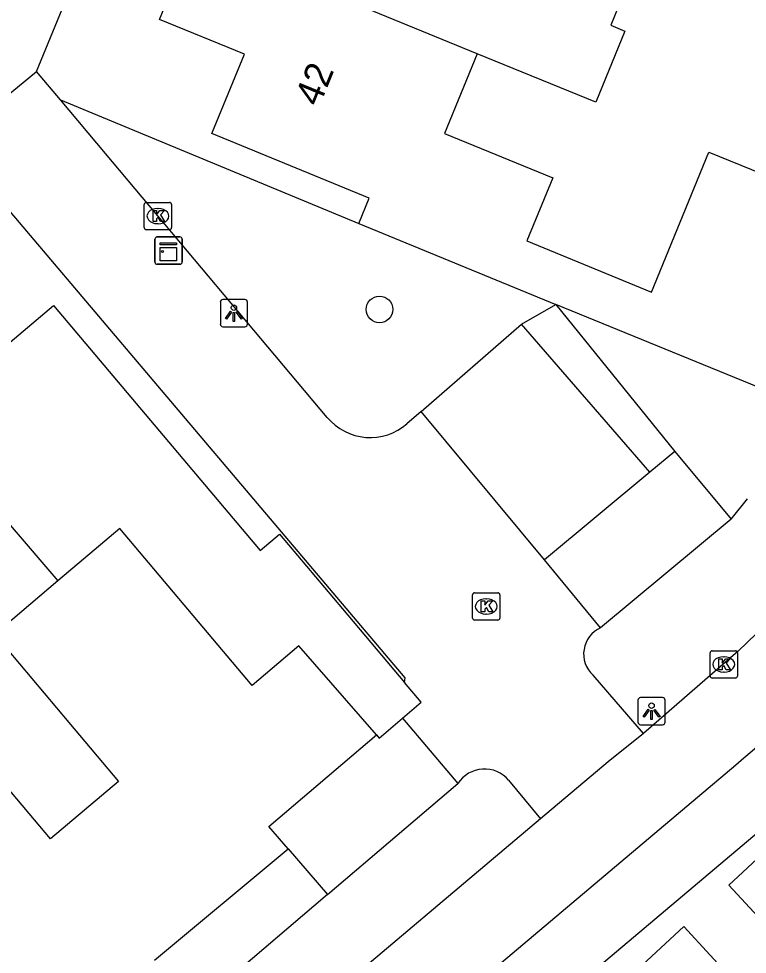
# Model space of a CAD drawing. Extents: x 157767 to 159171, y 387842 to 389425.
# Drawn here: x 158718.16 to 158744.9, y 388564.3 to 388598.62 of the extents above; entities that cross this region are included whole.
import ezdxf

# ---------------------------------------------------------------- set-up
doc = ezdxf.new("R2010")
doc.units = 0
for name, color, linetype in [('IMGEO_Boom', 7, 'Continuous'), ('IMGEO_Fietspad_gesloten', 7, 'Continuous'), ('IMGEO_Groenvoorziening', 7, 'Continuous'), ('IMGEO_Kast', 7, 'Continuous'), ('IMGEO_Kolk', 7, 'Continuous'), ('IMGEO_Lichtpunt', 7, 'Continuous'), ('IMGEO_Pand', 7, 'Continuous'), ('IMGEO_Pand_nummerreeks', 7, 'Continuous'), ('IMGEO_Parkeervlak_open', 7, 'Continuous'), ('IMGEO_Voetpad_open', 7, 'Continuous')]:
    doc.layers.add(name, color=color, linetype=linetype)

msp = doc.modelspace()

# ---------------------------------------------------------------- linework, layer by layer
at = {"layer": 'IMGEO_Boom'}
msp.add_circle((158731.401, 388587.96), 0.489, dxfattribs=at)
at = {"layer": 'IMGEO_Fietspad_gesloten'}
for points in [[(158747.886, 388578.621), (158744.568, 388575.418), (158741.084, 388572.397)], [(158741.084, 388572.397), (158739.797, 388571.36), (158737.307, 388569.266)], [(158684.993, 388521.093), (158690.136, 388525.431), (158696.994, 388531.216), (158717.413, 388548.447), (158744.475, 388571.248)], [(158737.307, 388569.266), (158728.118, 388561.514)]]:
    msp.add_lwpolyline(points, dxfattribs=at)
msp.add_arc((158691.007, 388634.185), 82.583, 310.34966, 319.07645, dxfattribs=at)
at = {"layer": 'IMGEO_Groenvoorziening'}
for points in [[(158719.689, 388595.644), (158730.641, 388591.108)], [(158736.617, 388587.421), (158737.876, 388588.145)], [(158737.876, 388588.145), (158742.244, 388582.752)], [(158744.309, 388580.267), (158744.912, 388581.015)]]:
    msp.add_lwpolyline(points, dxfattribs=at)
at = {"layer": 'IMGEO_Kast'}
for p, q in [((158723.158, 388589.693), (158723.158, 388590.534)), ((158723.158, 388590.534), (158723.158, 388589.693)), ((158723.233, 388590.618), (158724.074, 388590.618)), ((158724.074, 388590.618), (158723.233, 388590.618)), ((158724.158, 388590.543), (158724.158, 388589.702)), ((158724.158, 388589.702), (158724.158, 388590.543)), ((158724.083, 388589.618), (158723.242, 388589.618)), ((158723.242, 388589.618), (158724.083, 388589.618))]:
    msp.add_line(p, q, dxfattribs=at)
for points in [[(158723.353, 388590.408), (158723.953, 388590.408), (158723.953, 388590.323), (158723.353, 388590.323), (158723.353, 388590.408)], [(158723.353, 388590.233), (158723.953, 388590.233), (158723.953, 388589.744), (158723.353, 388589.744), (158723.353, 388590.233)]]:
    msp.add_lwpolyline(points, dxfattribs=at)
msp.add_circle((158723.437, 388590.082), 0.0377, dxfattribs=at)
for centre, start, end in [((158723.236, 388590.54), 92.4484, 184.2845), ((158723.236, 388590.54), 92.4484, 184.2845), ((158724.08, 388590.54), 2.4484, 94.2845), ((158724.08, 388590.54), 2.4484, 94.2845), ((158723.236, 388589.696), 182.4484, 274.2845), ((158723.236, 388589.696), 182.4484, 274.2845), ((158724.08, 388589.696), 272.4484, 4.2845), ((158724.08, 388589.696), 272.4484, 4.2845)]:
    msp.add_arc(centre, 0.0779, start, end, dxfattribs=at)
at = {"layer": 'IMGEO_Kolk'}
for p, q in [((158722.841, 388591.885), (158723.693, 388591.885)), ((158722.766, 388590.959), (158722.766, 388591.811)), ((158723.254, 388591.665), (158723.279, 388591.665)), ((158723.767, 388591.811), (158723.767, 388590.959)), ((158723.693, 388590.885), (158722.841, 388590.885)), ((158723.277, 388591.105), (158723.252, 388591.105)), ((158734.816, 388576.639), (158734.816, 388577.491)), ((158734.891, 388577.565), (158735.743, 388577.565)), ((158735.817, 388577.491), (158735.817, 388576.639)), ((158735.304, 388577.345), (158735.329, 388577.345)), ((158735.327, 388576.785), (158735.302, 388576.785)), ((158735.743, 388576.565), (158734.891, 388576.565)), ((158743.534, 388574.51), (158743.534, 388575.362)), ((158743.609, 388575.436), (158744.461, 388575.436)), ((158744.535, 388575.362), (158744.535, 388574.51)), ((158744.022, 388575.216), (158744.047, 388575.216)), ((158744.461, 388574.436), (158743.609, 388574.436)), ((158744.045, 388574.656), (158744.02, 388574.656))]:
    msp.add_line(p, q, dxfattribs=at)
for points in [[(158722.841, 388591.885), (158723.693, 388591.885)], [(158722.766, 388590.959), (158722.766, 388591.811)], [(158723.087, 388591.585), (158723.21, 388591.585), (158723.21, 388591.434), (158723.34, 388591.585), (158723.504, 388591.585), (158723.358, 388591.434), (158723.511, 388591.185), (158723.359, 388591.185), (158723.274, 388591.349), (158723.21, 388591.282), (158723.21, 388591.185), (158723.087, 388591.185), (158723.087, 388591.585)], [(158723.767, 388591.811), (158723.767, 388590.959)], [(158723.693, 388590.885), (158722.841, 388590.885)], [(158734.816, 388576.639), (158734.816, 388577.491)], [(158734.891, 388577.565), (158735.743, 388577.565)], [(158735.817, 388577.491), (158735.817, 388576.639)], [(158735.137, 388577.265), (158735.26, 388577.265), (158735.26, 388577.114), (158735.39, 388577.265), (158735.554, 388577.265), (158735.408, 388577.114), (158735.561, 388576.865), (158735.409, 388576.865), (158735.324, 388577.029), (158735.26, 388576.962), (158735.26, 388576.865), (158735.137, 388576.865), (158735.137, 388577.265)], [(158735.743, 388576.565), (158734.891, 388576.565)], [(158743.534, 388574.51), (158743.534, 388575.362)], [(158743.609, 388575.436), (158744.461, 388575.436)], [(158744.535, 388575.362), (158744.535, 388574.51)], [(158743.855, 388575.136), (158743.978, 388575.136), (158743.978, 388574.985), (158744.108, 388575.136), (158744.272, 388575.136), (158744.126, 388574.985), (158744.279, 388574.736), (158744.127, 388574.736), (158744.042, 388574.9), (158743.978, 388574.833), (158743.978, 388574.736), (158743.855, 388574.736), (158743.855, 388575.136)], [(158744.461, 388574.436), (158743.609, 388574.436)]]:
    msp.add_lwpolyline(points, dxfattribs=at)
for centre, start, end in [((158722.843, 388591.809), 91.552, 178.448), ((158722.843, 388591.809), 91.552, 178.448), ((158723.691, 388591.809), 1.552, 88.448), ((158723.691, 388591.809), 1.552, 88.448), ((158722.843, 388590.961), 181.552, 268.448), ((158722.843, 388590.961), 181.552, 268.448), ((158723.691, 388590.961), 271.552, 358.448), ((158723.691, 388590.961), 271.552, 358.448), ((158734.893, 388577.489), 91.552, 178.448), ((158734.893, 388577.489), 91.552, 178.448), ((158735.741, 388577.489), 1.552, 88.448), ((158735.741, 388577.489), 1.552, 88.448), ((158734.893, 388576.641), 181.552, 268.448), ((158734.893, 388576.641), 181.552, 268.448), ((158735.741, 388576.641), 271.552, 358.448), ((158735.741, 388576.641), 271.552, 358.448), ((158743.611, 388575.36), 91.552, 178.448), ((158743.611, 388575.36), 91.552, 178.448), ((158744.459, 388575.36), 1.552, 88.448), ((158744.459, 388575.36), 1.552, 88.448), ((158743.611, 388574.512), 181.552, 268.448), ((158743.611, 388574.512), 181.552, 268.448), ((158744.459, 388574.512), 271.552, 358.448), ((158744.459, 388574.512), 271.552, 358.448)]:
    msp.add_arc(centre, 0.0765, start, end, dxfattribs=at)
for centre, major_axis, ratio, start_param, end_param in [((158723.253, 388591.385), (-0.387, 0.002), 0.722429, 4.712389, 7.853982), ((158723.278, 388591.385), (-0.39, 0.002), 0.717154, 1.570796, 4.712389), ((158735.303, 388577.065), (-0.387, 0.002), 0.722429, 4.712389, 7.853982), ((158735.328, 388577.065), (-0.39, 0.002), 0.717154, 1.570796, 4.712389), ((158744.021, 388574.936), (-0.387, 0.002), 0.722429, 4.712389, 7.853982), ((158744.046, 388574.936), (-0.39, 0.002), 0.717154, 1.570796, 4.712389)]:
    msp.add_ellipse(centre, major_axis=major_axis, ratio=ratio, start_param=start_param, end_param=end_param, dxfattribs=at)
at = {"layer": 'IMGEO_Lichtpunt'}
for p, q in [((158725.558, 388588.226), (158725.558, 388587.419)), ((158725.558, 388588.226), (158725.558, 388587.419)), ((158726.46, 388588.321), (158725.652, 388588.321)), ((158726.46, 388588.321), (158725.652, 388588.321)), ((158726.554, 388587.419), (158726.554, 388588.226)), ((158726.554, 388587.419), (158726.554, 388588.226)), ((158725.652, 388587.325), (158726.46, 388587.325)), ((158725.652, 388587.325), (158726.46, 388587.325)), ((158741.787, 388573.72), (158740.979, 388573.72)), ((158741.787, 388573.72), (158740.979, 388573.72)), ((158740.885, 388573.625), (158740.885, 388572.818)), ((158740.885, 388573.625), (158740.885, 388572.818)), ((158741.881, 388572.818), (158741.881, 388573.625)), ((158741.881, 388572.818), (158741.881, 388573.625)), ((158740.979, 388572.724), (158741.787, 388572.724)), ((158740.979, 388572.724), (158741.787, 388572.724))]:
    msp.add_line(p, q, dxfattribs=at)
for points in [[(158725.932, 388587.89), (158725.971, 388587.862), (158725.783, 388587.6), (158725.745, 388587.627), (158725.932, 388587.89)], [(158726.034, 388587.842), (158726.081, 388587.842), (158726.081, 388587.52), (158726.034, 388587.52), (158726.034, 388587.842)], [(158726.144, 388587.862), (158726.182, 388587.889), (158726.369, 388587.627), (158726.33, 388587.599), (158726.144, 388587.862)], [(158741.259, 388573.289), (158741.298, 388573.261), (158741.11, 388572.999), (158741.072, 388573.026), (158741.259, 388573.289)], [(158741.361, 388573.241), (158741.408, 388573.241), (158741.408, 388572.919), (158741.361, 388572.919), (158741.361, 388573.241)], [(158741.471, 388573.261), (158741.509, 388573.288), (158741.696, 388573.026), (158741.657, 388572.998), (158741.471, 388573.261)]]:
    msp.add_lwpolyline(points, dxfattribs=at)
for centre in [(158726.057, 388588.024), (158741.384, 388573.423)]:
    msp.add_circle(centre, 0.0994, dxfattribs=at)
for centre, start, end in [((158725.652, 388588.226), 90, 180), ((158725.652, 388588.226), 90, 180), ((158726.46, 388588.226), 0, 90), ((158726.46, 388588.226), 0, 90), ((158725.652, 388587.419), 180, 270), ((158725.652, 388587.419), 180, 270), ((158726.46, 388587.419), 270, 0), ((158726.46, 388587.419), 270, 360), ((158740.979, 388573.625), 90, 180), ((158740.979, 388573.625), 90, 180), ((158741.787, 388573.625), 0, 90), ((158741.787, 388573.625), 0, 90), ((158740.979, 388572.818), 180, 270), ((158740.979, 388572.818), 180, 270), ((158741.787, 388572.818), 270, 0), ((158741.787, 388572.818), 270, 360)]:
    msp.add_arc(centre, 0.0946, start, end, dxfattribs=at)
at = {"layer": 'IMGEO_Pand'}
for points in [[(158730.641, 388591.108), (158731.024, 388592.043), (158725.25, 388594.408), (158726.444, 388597.324), (158723.328, 388598.595), (158724.435, 388601.307), (158724.559, 388601.61)], [(158734.984, 388597.337), (158724.559, 388601.61)], [(158741.214, 388601.645), (158739.884, 388598.384), (158740.404, 388598.172), (158739.339, 388595.56), (158734.984, 388597.337)], [(158734.984, 388597.337), (158733.79, 388594.411), (158737.756, 388592.785), (158736.807, 388590.471), (158741.387, 388588.593), (158743.491, 388593.728), (158750.076, 388591.046), (158747.306, 388584.283), (158737.876, 388588.145)], [(158730.641, 388591.108), (158737.876, 388588.145)], [(158710.612, 388588.465), (158713.18, 388590.645), (158717.039, 388586.082), (158719.434, 388588.102), (158727.016, 388579.114), (158727.728, 388579.714), (158730.043, 388576.97), (158732.317, 388574.275)], [(158710.612, 388588.465), (158719.597, 388577.998)], [(158742.244, 388582.752), (158741.322, 388581.985)], [(158742.244, 388582.752), (158744.309, 388580.267)], [(158741.322, 388581.985), (158737.451, 388578.767)], [(158744.309, 388580.267), (158739.516, 388576.282)], [(158731.286, 388572.355), (158728.442, 388575.619), (158726.722, 388574.168), (158721.872, 388579.917), (158719.597, 388577.998)], [(158739.516, 388576.282), (158737.451, 388578.767)], [(158719.597, 388577.998), (158717.271, 388576.035), (158719.997, 388572.803), (158721.821, 388570.641), (158719.323, 388568.534), (158717.499, 388570.696)], [(158732.242, 388572.962), (158732.93, 388573.548), (158732.317, 388574.275)], [(158731.286, 388572.355), (158731.389, 388572.236), (158732.242, 388572.962)], [(158732.242, 388572.962), (158734.278, 388570.572)], [(158728.044, 388568.17), (158727.341, 388568.996), (158731.286, 388572.355)], [(158729.485, 388566.492), (158734.278, 388570.572)], [(158746.2, 388564.702), (158749.133, 388567.426), (158747.151, 388569.561), (158744.218, 388566.836), (158746.2, 388564.702)], [(158723.138, 388564.085), (158728.044, 388568.17)], [(158728.044, 388568.17), (158729.485, 388566.492)], [(158729.485, 388566.492), (158726.235, 388563.725)], [(158739.676, 388562.646), (158742.565, 388565.316), (158744.505, 388563.218), (158741.616, 388560.548)]]:
    msp.add_lwpolyline(points, dxfattribs=at)
at = {"layer": 'IMGEO_Parkeervlak_open'}
for points in [[(158732.924, 388584.215), (158736.617, 388587.421)], [(158741.322, 388581.985), (158736.617, 388587.421)]]:
    msp.add_lwpolyline(points, dxfattribs=at)
at = {"layer": 'IMGEO_Voetpad_open'}
for points in [[(158718.816, 388596.683), (158722.512, 388605.696), (158725.297, 388612.487), (158731.376, 388627.31)], [(158715.664, 388594.113), (158718.816, 388596.683)], [(158719.689, 388595.644), (158718.816, 388596.683)], [(158729.48, 388583.994), (158721.341, 388593.678), (158719.689, 388595.644)], [(158732.317, 388574.275), (158732.342, 388574.444), (158715.664, 388594.113)], [(158732.924, 388584.215), (158732.405, 388583.764)], [(158737.451, 388578.767), (158732.924, 388584.215)], [(158741.084, 388572.397), (158739.238, 388574.545)], [(158750.755, 388572.927), (158749.477, 388572.307), (158733.131, 388558.517)], [(158736.137, 388570.693), (158737.307, 388569.266)]]:
    msp.add_lwpolyline(points, dxfattribs=at)
for centre, radius, start, end in [((158731.056, 388585.317), 2.057, 220.0209, 310.987), ((158739.94, 388575.323), 1.048, 113.8627, 227.9516), ((158735.253, 388569.937), 1.163, 40.5187, 146.9294)]:
    msp.add_arc(centre, radius, start, end, dxfattribs=at)

# ---------------------------------------------------------------- texts
at = {"layer": 'IMGEO_Pand_nummerreeks'}
msp.add_text('42', height=1, rotation=67.7351, dxfattribs=at).set_placement((158729.185, 388595.359))

doc.saveas('drawing.dxf')
